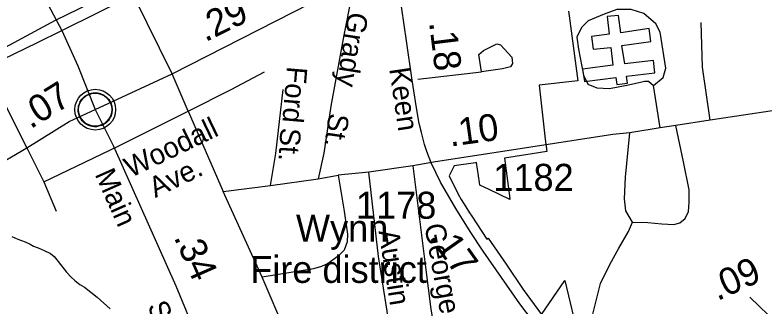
# Model space of a CAD drawing. Extents: x 2082433 to 2279600, y 546599 to 755198.
# Drawn here: x 2169683 to 2173150, y 616120 to 617467 of the extents above; entities that cross this region are included whole.
import ezdxf

# ---------------------------------------------------------------- set-up
doc = ezdxf.new("R2010")
doc.units = 0
for name, color, linetype in [('Exist Boundary Political City Limit New', 7, 'Continuous'), ('Exist Boundary Political Fire Districts Label', 7, 'Continuous'), ('Exist Civil Demographics Community CELL', 7, 'Continuous'), ('Exist Cultural Warehouse Building Footprint', 7, 'Continuous'), ('Exist Hydrographic Creek Single Shore', 7, 'Continuous'), ('Exist Railroad Mainline', 7, 'Continuous'), ('Exist Road Non-System Type 51', 7, 'Continuous'), ('Exist Road Non-System Type 51 Label', 7, 'Continuous'), ('Exist Road Primary Interstate Mileage Hundredths English Label', 7, 'Continuous'), ('Exist Road Primary US Attributed', 7, 'Continuous'), ('Exist Road Primary US Mileage Hundredths English Label', 7, 'Continuous'), ('Exist Road Secondary Mileage Hundredths English Label', 7, 'Continuous'), ('Exist Road Secondary Type 51 Attributed', 7, 'Continuous'), ('Exist Road Secondary Type 51 Label', 7, 'Continuous'), ('Exist Road Secondary Type 51 Number Label', 7, 'Continuous'), ('Map Preparation Boundary City Limit Buffer Line', 7, 'Continuous')]:
    doc.layers.add(name, color=color, linetype=linetype)

msp = doc.modelspace()

# ---------------------------------------------------------------- linework, layer by layer
at = {"layer": 'Exist Boundary Political City Limit New'}
for points in [[(2172246, 617484.6), (2172248.8, 617464), (2172289.2, 617161.9), (2172109.8, 617142.2), (2172137.5, 616893), (2172145, 616835.2), (2172077.2, 616824.7), (2171949.2, 616804.1), (2171974.5, 616618.3), (2171972.8, 616619.2), (2171973.5, 616612.7), (2171926, 616635.5), (2171877.8, 616658.6), (2171835.2, 616679.1), (2171833.2, 616691.6), (2171819, 616783.9), (2171815.5, 616783.4), (2171716.8, 616768.1), (2171692.8, 616723), (2171735.2, 616637.4), (2171748.8, 616613.3), (2171770, 616578.4), (2171787, 616551.8), (2171797.2, 616536), (2171867.2, 616429.4), (2171873.2, 616433.3), (2171956.2, 616312.8), (2172035.5, 616195.6), (2172120.5, 616079.9)], [(2172121, 616080.4), (2172228.5, 616238.5), (2172294.5, 615959.6)]]:
    msp.add_lwpolyline(points, dxfattribs=at)
at = {"layer": 'Exist Civil Demographics Community CELL'}
msp.add_lwpolyline([(2169977.2, 617041.3), (2169978.1, 617046.9), (2169979.9, 617053.4), (2169982.8, 617060.6), (2169985.8, 617066.4), (2169989.1, 617072.1), (2169992.9, 617077.2), (2169996.8, 617081.6), (2170001.4, 617086.2), (2170006.9, 617090.8), (2170012.4, 617094.5), (2170017.3, 617097.3), (2170022.3, 617099.8), (2170027.8, 617102.1), (2170033.4, 617103.9), (2170037.7, 617105), (2170042.6, 617105.8), (2170046.7, 617106.5), (2170053.1, 617106.8), (2170057.5, 617106.7), (2170063.2, 617106.4), (2170068.1, 617105.7), (2170073, 617104.7), (2170078, 617103.3), (2170083.2, 617101.3), (2170089.8, 617098.4), (2170096.1, 617094.9), (2170101.1, 617091.4), (2170106.3, 617087.4), (2170109.6, 617084.2), (2170113.7, 617079.8), (2170117.6, 617075.2), (2170120.7, 617070.6), (2170123.8, 617065.6), (2170126.3, 617060.4), (2170128.3, 617055.4), (2170129.9, 617050.4), (2170131.1, 617045.8), (2170132.2, 617039.7), (2170132.9, 617035), (2170133.1, 617029), (2170132.9, 617023.2), (2170132.4, 617017.5), (2170131.4, 617012.1), (2170129.8, 617005.9), (2170127.9, 617000.1), (2170125.6, 616995), (2170122.4, 616989), (2170119.2, 616983.7), (2170115.7, 616979), (2170111.5, 616974.2), (2170106.2, 616969.3), (2170101.2, 616965.2), (2170096.2, 616961.7), (2170091.8, 616959.2), (2170085, 616956), (2170077.9, 616953.3), (2170071.9, 616951.8), (2170065.3, 616950.5), (2170060.9, 616950), (2170056.4, 616949.8), (2170050.8, 616949.8), (2170046.5, 616950.2), (2170040.9, 616950.9), (2170035, 616952.2), (2170030.4, 616953.5), (2170025.2, 616955.4), (2170020.6, 616957.4), (2170016.7, 616959.6), (2170009.9, 616963.7), (2170004.3, 616968), (2169999.4, 616972.5), (2169995, 616977.3), (2169991.8, 616981.3), (2169988.8, 616985.5), (2169984.7, 616992.6), (2169983, 616996.1), (2169981.3, 617000.1), (2169978.7, 617008.3), (2169977.2, 617015.4), (2169976.5, 617020.5), (2169976.1, 617026.8), (2169976.1, 617031.5), (2169976.6, 617038)], close=True, dxfattribs=at)
for centre, radius in [((2170054.8, 617028.9), 94.3), ((2170054.5, 617029.1), 76.7)]:
    msp.add_circle(centre, radius, dxfattribs=at)
at = {"layer": 'Exist Cultural Warehouse Building Footprint'}
msp.add_lwpolyline([(2172319.1, 617159.5), (2172464.8, 617177.1), (2172469.8, 617145.4), (2172518.4, 617151.7), (2172513.4, 617184.1), (2172645, 617198.8), (2172638.9, 617256.3), (2172505.7, 617241.2), (2172493, 617325.8), (2172626.1, 617344.1), (2172618.4, 617404), (2172487.4, 617385), (2172476.1, 617465.3), (2172424, 617459.7), (2172433.2, 617378.7), (2172351.5, 617368.1), (2172359.9, 617308.9), (2172441.6, 617317.3), (2172450.8, 617234.9), (2172310.6, 617216.6)], close=True, dxfattribs=at)
at = {"layer": 'Exist Hydrographic Creek Single Shore'}
msp.add_lwpolyline([(2169668.6, 616442), (2169696.9, 616430), (2169730.7, 616416.3), (2169752.9, 616406.5), (2169769.1, 616396.4), (2169791.2, 616388.6), (2169818.9, 616376.7), (2169847.2, 616362.7), (2169864.8, 616349), (2169883.5, 616325.1), (2169921.8, 616277.2), (2169943.8, 616253.6), (2169959.8, 616237.7), (2169983.6, 616219.6), (2170005.9, 616207.7), (2170064.1, 616160.3), (2170124.2, 616106.7)], dxfattribs=at)
at = {"layer": 'Exist Railroad Mainline'}
for points in [[(2169899.9, 617395.7), (2170230.6, 617560)], [(2169570.7, 617235.2), (2169787.8, 617340.1), (2169899.9, 617395.7)]]:
    msp.add_lwpolyline(points, dxfattribs=at)
at = {"layer": 'Exist Road Non-System Type 51'}
for p, q in [((2169871.2, 617442.5), (2170194.2, 617602.4)), ((2170410.7, 617195.2), (2170230.6, 617560)), ((2169533.3, 617261.3), (2169871.2, 617442.5)), ((2171548, 617170.1), (2171842.2, 617204.3)), ((2170484.9, 617021.8), (2170410.7, 617195.2)), ((2172670.1, 616944.5), (2172638.1, 617140.7)), ((2170160.9, 616859.8), (2170484.9, 617021.8)), ((2170484.9, 617021.8), (2170646.6, 616650.2)), ((2169817.5, 616694.6), (2170160.9, 616859.8)), ((2169738.4, 616851.9), (2169817.5, 616694.6)), ((2171629.8, 616787.1), (2171524.9, 616768.8)), ((2171524.9, 616768.8), (2171320.7, 616739.2)), ((2171087.1, 616709.3), (2171179.2, 616725.5)), ((2171320.7, 616739.2), (2171179.2, 616725.5)), ((2169817.5, 616694.6), (2169874.1, 616558.9)), ((2170865.6, 616677.6), (2171087.1, 616709.3)), ((2170646.6, 616650.2), (2170865.6, 616677.6)), ((2170827.9, 616253.2), (2170646.6, 616650.2))]:
    msp.add_line(p, q, dxfattribs=at)
for points in [[(2171235.4, 617596.7), (2171240, 617546.5), (2171205.8, 617373.1), (2171145.3, 617044.6), (2171112.2, 616827.9), (2171087.1, 616709.3)], [(2172900.5, 616981), (2172866.2, 617225.1), (2172859.4, 617432.7)], [(2170484.9, 617021.8), (2170683.4, 617122.2), (2170838.5, 617204.3)], [(2170865.6, 616677.6), (2170890.7, 616825.8), (2170924.9, 617122.4)], [(2172541.2, 616508.7), (2172611.9, 616506.5), (2172678, 616499.6), (2172732.8, 616497.3), (2172760.2, 616504.2), (2172785.3, 616524.7), (2172801.2, 616556.7), (2172803.5, 616600), (2172803.5, 616657), (2172778.4, 616787.1), (2172741.9, 616955.9)], [(2172541.2, 616508.7), (2172511.5, 616561.2), (2172504.7, 616616), (2172509.2, 616716.3), (2172529.8, 616921.7)], [(2171524.9, 616768.8), (2171583, 616298.9), (2171608.1, 616105), (2171664, 615783.3)], [(2171179.2, 616725.5), (2171206.6, 616558.9), (2171222.6, 616451.7), (2171220.3, 616417.5), (2171206.6, 616378.7), (2171181.5, 616351.3), (2171133.6, 616317.1), (2171101.7, 616303.4), (2171065.2, 616292), (2170827.9, 616253.2)], [(2171456.4, 615751.4), (2171427.9, 615911.1), (2171406.2, 616095.8), (2171365.2, 616349.1), (2171320.7, 616739.2)], [(2172332.4, 615931.6), (2172348.4, 616045.6), (2172394, 616223.6), (2172437.4, 616312.6), (2172478.4, 616387.8), (2172522.9, 616465.4), (2172541.2, 616508.7)], [(2171181.5, 615386.4), (2171165.5, 615445.7), (2171126.8, 615534.6), (2171042.4, 615751.4), (2170936.3, 615997.7), (2170827.9, 616253.2)]]:
    msp.add_lwpolyline(points, dxfattribs=at)
for points in [[(2172638.1, 617140.7), (2172683.7, 617177.2), (2172695.2, 617220.5), (2172670.1, 617387), (2172649.5, 617425.8), (2172594.8, 617473.7), (2172535.5, 617492), (2172469.3, 617492), (2172410, 617471.5), (2172337, 617439.5), (2172305.1, 617409.9), (2172284.5, 617364.2), (2172291.4, 617309.5), (2172314.2, 617188.6), (2172334.7, 617147.5), (2172375.8, 617129.3), (2172435.1, 617127), (2172514.9, 617142.9), (2172578.8, 617156.6), (2172597.1, 617161.2), (2172615.3, 617161.2)], [(2171842.2, 617204.3), (2171830.8, 617284.1), (2171851.4, 617302.4), (2171913, 617334.3), (2171931.2, 617329.8), (2171983.7, 617272.7), (2171986, 617243.1), (2171976.8, 617227.1), (2171940.3, 617218)]]:
    msp.add_lwpolyline(points, close=True, dxfattribs=at)
at = {"layer": 'Exist Road Primary Interstate Mileage Hundredths English Label'}
msp.add_line((2173381.7, 615878.7), (2173084.4, 616160.2), dxfattribs=at)
at = {"layer": 'Exist Road Primary US Attributed'}
for points in [[(2170054.8, 617028.9), (2170410.7, 617195.2), (2171053.4, 617521.9), (2171228.1, 617607.6), (2171355.5, 617670.3), (2171439.1, 617711.6)], [(2169738.4, 616851.9), (2169933.7, 616974.4), (2170054.8, 617028.9)], [(2169159.1, 616486.5), (2169416.5, 616653.6), (2169568.5, 616752.8), (2169738.4, 616851.9)]]:
    msp.add_lwpolyline(points, dxfattribs=at)
at = {"layer": 'Exist Road Secondary Type 51 Attributed'}
for points in [[(2169738.4, 616851.9), (2169533.3, 617261.3), (2169377.4, 617581.9), (2169241.4, 617862.6), (2169032.8, 618276), (2168963.6, 618415.9)], [(2169703.6, 617740), (2169823.3, 617541.9), (2169899.9, 617395.7)], [(2171610.4, 616782.8), (2171589.7, 616835.2), (2171579.1, 616867.3), (2171564.6, 616922.5), (2171554.5, 616964.5), (2171541.2, 617036.6), (2171521.7, 617165.8), (2171495.2, 617347.2), (2171452.1, 617646), (2171439.1, 617711.6)], [(2169899.9, 617395.7), (2169973.9, 617231.7), (2170054.8, 617028.9)], [(2175680.7, 617405.5), (2174792.8, 617266.1), (2173784.5, 617113.3), (2172900.5, 616981), (2172741.9, 616955.9), (2172670.1, 616944.5), (2172529.8, 616921.7), (2172450.9, 616913.6), (2171881.6, 616825.9), (2171629.8, 616787.1)], [(2170054.8, 617028.9), (2170139.7, 616860.5), (2170428.5, 616213.1), (2170641.2, 615698.1), (2170773.9, 615382)], [(2172103.1, 616020.3), (2172020.5, 616130.5), (2171849.8, 616373.9), (2171790.1, 616464.9), (2171724.2, 616570.7), (2171653.6, 616693.2), (2171610.4, 616782.8)]]:
    msp.add_lwpolyline(points, dxfattribs=at)
at = {"layer": 'Map Preparation Boundary City Limit Buffer Line'}
for points in [[(2172246, 617484.6), (2172248.8, 617464), (2172289.2, 617161.9), (2172109.8, 617142.2), (2172137.5, 616893), (2172145, 616835.2), (2172077.2, 616824.7), (2171949.2, 616804.1), (2171974.5, 616618.3), (2171972.8, 616619.2), (2171973.5, 616612.7), (2171926, 616635.5), (2171877.8, 616658.6), (2171835.2, 616679.1), (2171833.2, 616691.6), (2171819, 616783.9), (2171815.5, 616783.4), (2171716.8, 616768.1), (2171692.8, 616723), (2171735.2, 616637.4), (2171748.8, 616613.3), (2171770, 616578.4), (2171787, 616551.8), (2171797.2, 616536), (2171867.2, 616429.4), (2171873.2, 616433.3), (2171956.2, 616312.8), (2172035.5, 616195.6), (2172120.5, 616079.9)], [(2172121, 616080.4), (2172228.5, 616238.5), (2172294.5, 615959.6)]]:
    msp.add_lwpolyline(points, dxfattribs=at)

# ---------------------------------------------------------------- texts
at = {"layer": 'Exist Boundary Political Fire Districts Label'}
for s, p in [('Wynn', (2170984, 616417.3)), ('Fire district', (2170772.4, 616226.7))]:
    msp.add_text(s, height=125, dxfattribs=at).set_placement(p)
at = {"layer": 'Exist Road Non-System Type 51 Label'}
for s, rotation, p in [('Grady', 261.176, (2171225.2, 617484.6)), ('Ford', 265.2005, (2170942.6, 617231.4)), ('Woodall', 25.741, (2170219.1, 616712.2)), ('St.', 262.032, (2171136.8, 617016.2)), ('St.', 266.3244, (2170912.6, 616947.2)), ('Ave.', 25.7648, (2170332.6, 616619.2)), ('George', 280.2016, (2171577.9, 616493.9)), ('Austin', 278.846, (2171366, 616466.5))]:
    msp.add_text(s, height=95, rotation=rotation, dxfattribs=at).set_placement(p)
at = {"layer": 'Exist Road Primary Interstate Mileage Hundredths English Label'}
msp.add_text('.09', height=125, rotation=24.598, dxfattribs=at).set_placement((2172934.6, 616141.9))
at = {"layer": 'Exist Road Primary US Mileage Hundredths English Label'}
for s, rotation, p in [('.29', 26.2014, (2170564.6, 617340.5)), ('.07', 31.8405, (2169755.2, 616937.2))]:
    msp.add_text(s, height=125, rotation=rotation, dxfattribs=at).set_placement(p)
at = {"layer": 'Exist Road Secondary Mileage Hundredths English Label'}
for s, rotation, p in [('.18', 276.9968, (2171599.8, 617433)), ('.10', 8.0159, (2171698.5, 616857.5)), ('.17', 305.2392, (2171598.4, 616438.7)), ('.34', 293.775, (2170417.1, 616438.4))]:
    msp.add_text(s, height=125, rotation=rotation, dxfattribs=at).set_placement(p)
at = {"layer": 'Exist Road Secondary Type 51 Label'}
for s, rotation, p in [('Keen', 278.3924, (2171415.2, 617218.2)), ('Main', 293.9543, (2170051.4, 616730.2)), ('St.', 293.5729, (2170294.7, 616119.3))]:
    msp.add_text(s, height=95, rotation=rotation, dxfattribs=at).set_placement(p)
at = {"layer": 'Exist Road Secondary Type 51 Number Label'}
for s, p in [('1182', (2171897.5, 616653)), ('1178', (2171261.8, 616523.8))]:
    msp.add_text(s, height=125, dxfattribs=at).set_placement(p)

doc.saveas('drawing.dxf')
